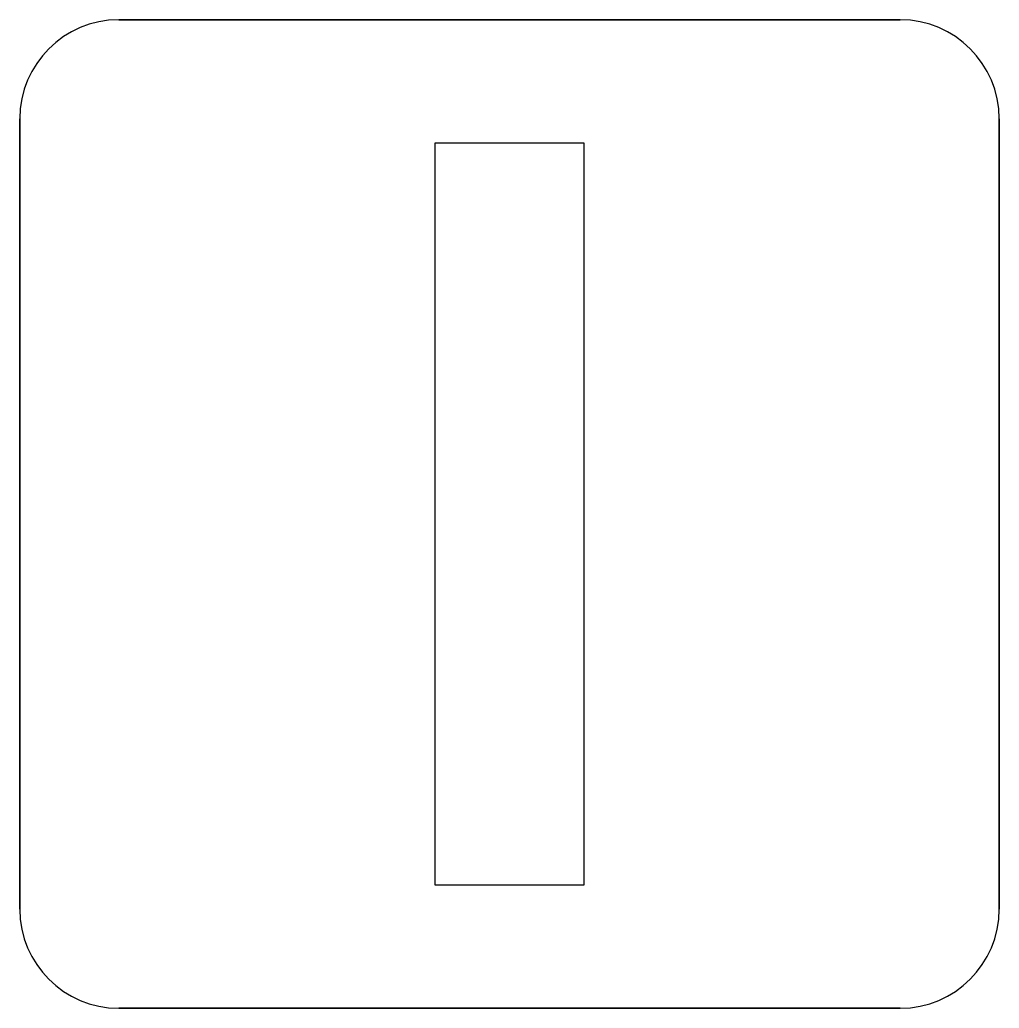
# Model space of a CAD drawing. Extents: x 162510 to 163918, y 388494 to 389774.
# Drawn here: x 162924.409 to 162925.399, y 388728.344 to 388729.344 of the extents above; entities that cross this region are included whole.
import ezdxf

# ---------------------------------------------------------------- set-up
doc = ezdxf.new("R2010")
doc.units = 0
doc.layers.add('IMGEO_Lichtmast', color=7, linetype='Continuous')

msp = doc.modelspace()

# ---------------------------------------------------------------- linework, layer by layer
at = {"layer": 'IMGEO_Lichtmast'}
for p, q in [((162924.50914, 388729.34351), (162925.29886, 388729.34351)), ((162925.29886, 388729.34351), (162924.50914, 388729.34351)), ((162924.40914, 388728.44449), (162924.40914, 388729.24351)), ((162924.40914, 388729.24351), (162924.40914, 388728.44449)), ((162925.39886, 388729.24351), (162925.39886, 388728.44449)), ((162925.39886, 388728.44449), (162925.39886, 388729.24351)), ((162925.29886, 388728.34449), (162924.50914, 388728.34449)), ((162924.50914, 388728.34449), (162925.29886, 388728.34449))]:
    msp.add_line(p, q, dxfattribs=at)
msp.add_lwpolyline([(162924.829, 388729.219), (162924.979, 388729.219), (162924.979, 388728.469), (162924.829, 388728.469), (162924.829, 388729.219)], dxfattribs=at)
for centre, start, end in [((162924.50914, 388729.24351), 90, 180), ((162924.50914, 388729.24351), 90, 180), ((162925.29886, 388729.24351), 0, 90), ((162925.29886, 388729.24351), 360, 90), ((162924.50914, 388728.44449), 180, 270), ((162924.50914, 388728.44449), 180, 270), ((162925.29886, 388728.44449), 270, 0), ((162925.29886, 388728.44449), 270, 0)]:
    msp.add_arc(centre, 0.1, start, end, dxfattribs=at)

doc.saveas('drawing.dxf')
